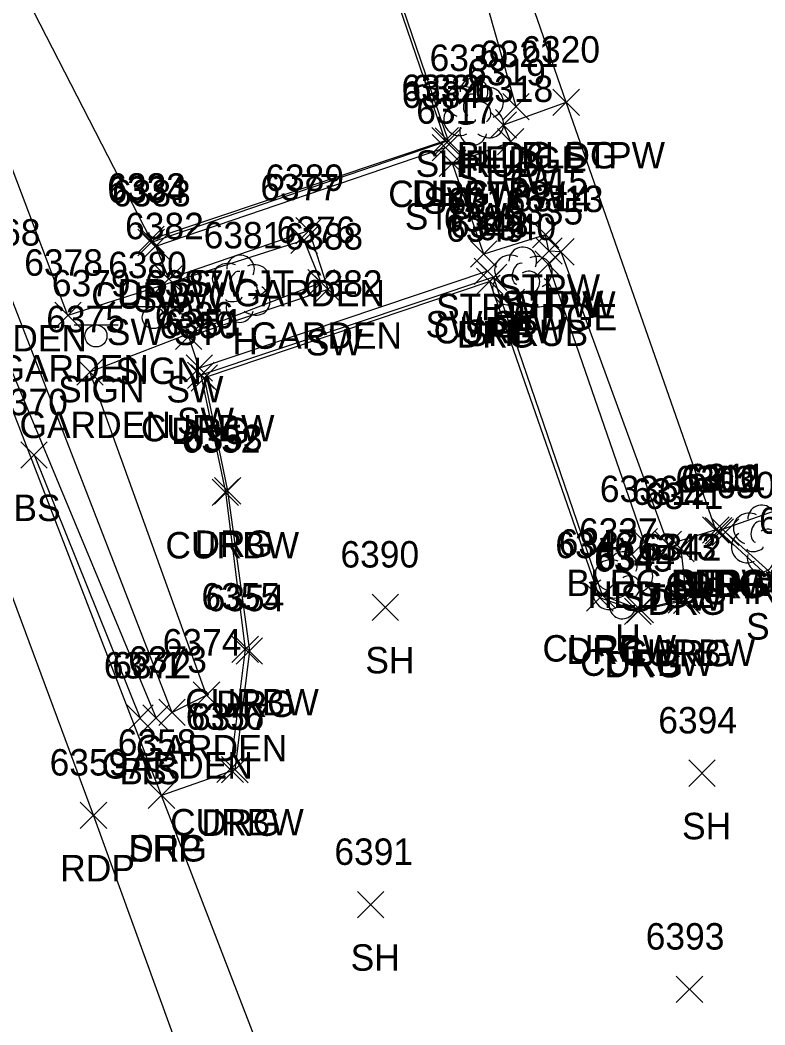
# Model space of a CAD drawing. Extents: x 1769141 to 1770817, y 735471 to 742405.
# Drawn here: x 1770299.5 to 1770355.8, y 740558.9 to 740634.9 of the extents above; entities that cross this region are included whole.
import ezdxf

# ---------------------------------------------------------------- set-up
doc = ezdxf.new("R2010")
doc.units = 0
for name, color, linetype in [('L_A', 7, 'Continuous'), ('L_I', 7, 'Continuous'), ('L_TIC', 7, 'Continuous'), ('LAHR', 7, 'Continuous'), ('LAPB', 7, 'Continuous'), ('LBC', 7, 'Continuous'), ('LBF', 7, 'Continuous'), ('LELB', 7, 'Continuous'), ('LSH', 7, 'Continuous'), ('LTD', 7, 'Continuous'), ('P_A', 7, 'Continuous'), ('P_I', 7, 'Continuous'), ('P_TIC', 7, 'Continuous'), ('PET', 7, 'Continuous'), ('PSP', 7, 'Continuous'), ('R_A', 7, 'Continuous'), ('R_I', 7, 'Continuous'), ('R_TIC', 7, 'Continuous'), ('RC', 7, 'Continuous'), ('RDG', 7, 'Continuous'), ('RSW', 7, 'Continuous'), ('S_A', 7, 'Continuous'), ('S_I', 7, 'Continuous'), ('SSGN', 7, 'Continuous')]:
    doc.layers.add(name, color=color, linetype=linetype)

msp = doc.modelspace()

# ---------------------------------------------------------------- linework, layer by layer
at = {"layer": 'L_TIC'}
for points in [[(1770339.803, 740627.648), (1770341.803, 740629.648)], [(1770341.803, 740627.648), (1770339.803, 740629.648)], [(1770339.803, 740627.648), (1770341.803, 740629.648)], [(1770341.803, 740627.648), (1770339.803, 740629.648)], [(1770336.01, 740627.317), (1770338.01, 740629.317)], [(1770338.01, 740627.317), (1770336.01, 740629.317)], [(1770335.056, 740625.939), (1770337.056, 740627.939)], [(1770337.056, 740625.939), (1770335.056, 740627.939)], [(1770335.61, 740624.673), (1770337.61, 740626.673)], [(1770337.61, 740624.673), (1770335.61, 740626.673)], [(1770331.207, 740623.032), (1770333.207, 740625.032)], [(1770333.207, 740623.032), (1770331.207, 740625.032)], [(1770338.247, 740617.645), (1770340.247, 740619.645)], [(1770340.247, 740617.645), (1770338.247, 740619.645)], [(1770319.99, 740617.23), (1770321.99, 740619.23)], [(1770321.99, 740617.23), (1770319.99, 740619.23)], [(1770333.568, 740616.182), (1770335.568, 740618.182)], [(1770335.568, 740616.182), (1770333.568, 740618.182)], [(1770338.502, 740616.408), (1770340.502, 740618.408)], [(1770340.502, 740616.408), (1770338.502, 740618.408)], [(1770339.416, 740616.351), (1770341.416, 740618.351)], [(1770341.416, 740616.351), (1770339.416, 740618.351)], [(1770338.44, 740615.412), (1770340.44, 740617.412)], [(1770340.44, 740615.412), (1770338.44, 740617.412)], [(1770321.28, 740614.018), (1770323.28, 740616.018)], [(1770323.28, 740614.018), (1770321.28, 740616.018)], [(1770302.138, 740611.542), (1770304.138, 740613.542)], [(1770304.138, 740611.542), (1770302.138, 740613.542)], [(1770303.802, 740607.272), (1770305.802, 740609.272)], [(1770305.802, 740607.272), (1770303.802, 740609.272)], [(1770299.573, 740600.999), (1770301.573, 740602.999)], [(1770301.573, 740600.999), (1770299.573, 740602.999)], [(1770351.112, 740595.326), (1770353.112, 740597.326)], [(1770353.112, 740595.326), (1770351.112, 740597.326)], [(1770351.112, 740595.326), (1770353.112, 740597.326)], [(1770353.112, 740595.326), (1770351.112, 740597.326)], [(1770351.318, 740595.262), (1770353.318, 740597.262)], [(1770353.318, 740595.262), (1770351.318, 740597.262)], [(1770345.708, 740594.431), (1770347.708, 740596.431)], [(1770347.708, 740594.431), (1770345.708, 740596.431)], [(1770347.511, 740594.223), (1770349.511, 740596.223)], [(1770349.511, 740594.223), (1770347.511, 740596.223)], [(1770326.129, 740589.486), (1770328.129, 740591.486)], [(1770328.129, 740589.486), (1770326.129, 740591.486)], [(1770312.605, 740582.837), (1770314.605, 740584.837)], [(1770314.605, 740582.837), (1770312.605, 740584.837)], [(1770307.585, 740581.1), (1770309.585, 740583.1)], [(1770309.585, 740581.1), (1770307.585, 740583.1)], [(1770308.796, 740581.109), (1770310.796, 740583.109)], [(1770310.796, 740581.109), (1770308.796, 740583.109)], [(1770310.001, 740581.536), (1770312.001, 740583.536)], [(1770312.001, 740581.536), (1770310.001, 740583.536)], [(1770350.071, 740576.947), (1770352.071, 740578.947)], [(1770352.071, 740576.947), (1770350.071, 740578.947)], [(1770325.018, 740567.01), (1770327.018, 740569.01)], [(1770327.018, 740567.01), (1770325.018, 740569.01)], [(1770349.121, 740560.61), (1770351.121, 740562.61)], [(1770351.121, 740560.61), (1770349.121, 740562.61)]]:
    msp.add_lwpolyline(points, dxfattribs=at)
at = {"layer": 'LAHR'}
for points in [[(1770337.01, 740628.317), (1770330.199, 740652.398)], [(1770339.44, 740616.412), (1770346.708, 740595.431)]]:
    msp.add_lwpolyline(points, dxfattribs=at)
at = {"layer": 'LAPB'}
for points in [[(1770292.169, 740641.437), (1770289.154, 740640.673), (1770298.462, 740614.818), (1770311.001, 740582.536), (1770313.605, 740583.837), (1770304.802, 740608.272), (1770322.28, 740615.018), (1770320.99, 740618.23), (1770303.138, 740612.542)], [(1770303.138, 740612.542), (1770292.169, 740641.437)]]:
    msp.add_lwpolyline(points, dxfattribs=at)
at = {"layer": 'LBC'}
msp.add_lwpolyline([(1770379.068, 740605.704), (1770352.318, 740596.262), (1770352.112, 740596.326), (1770340.803, 740628.648), (1770332.856, 740651.566), (1770359.461, 740660.913)], dxfattribs=at)
at = {"layer": 'LBF'}
msp.add_lwpolyline([(1770352.112, 740596.326), (1770348.511, 740595.223), (1770340.416, 740617.351), (1770339.502, 740617.408), (1770339.247, 740618.645), (1770334.568, 740617.182), (1770332.207, 740624.032), (1770336.61, 740625.673), (1770336.056, 740626.939), (1770340.803, 740628.648)], dxfattribs=at)
at = {"layer": 'LELB'}
for points in [[(1770296.256, 740614.633), (1770309.796, 740582.109)], [(1770300.573, 740601.999), (1770308.585, 740582.1)]]:
    msp.add_lwpolyline(points, dxfattribs=at)
at = {"layer": 'LSH'}
for p, q in [((1770333.788, 740628.016), (1770333.788, 740628.016)), ((1770333.788, 740628.016), (1770333.788, 740628.016)), ((1770337.475, 740615.226), (1770337.475, 740615.226)), ((1770337.475, 740615.226), (1770337.475, 740615.226)), ((1770355.53, 740595.725), (1770355.53, 740595.725)), ((1770355.53, 740595.725), (1770355.53, 740595.725))]:
    msp.add_line(p, q, dxfattribs=at)
for centre in [(1770333.835, 740629.45), (1770337.522, 740616.66), (1770355.577, 740597.159)]:
    msp.add_arc(centre, 1.047, 335.52715, 180.95627, dxfattribs=at)
for centre, major_axis, ratio, start_param, end_param in [((1770332.997, 740628.683), (1.21, -0.512), 0.895232, 1.570796, 4.712389), ((1770334.83, 740628.6), (-1.141, -0.483), 0.949671, 1.570796, 4.712389), ((1770333.58, 740628.474), (-0.208, -0.792), 0.645439, 3.141593, 6.283185), ((1770334.288, 740627.85), (-0.5, 0.667), 0.989748, 3.141593, 6.283185), ((1770332.705, 740627.308), (0.584, -1.042), 0.959034, 3.141593, 6.283185), ((1770334.789, 740627.183), (-1.09, 0.792), 0.841452, 1.570796, 4.712389), ((1770333.33, 740627.266), (-0.625, -0.083), 0.423636, 0, 3.141593), ((1770333.789, 740626.516), (0.265, 1.061), 0.942809, 1.570796, 4.712389), ((1770336.684, 740615.893), (1.21, -0.512), 0.895232, 1.570796, 4.712389), ((1770337.267, 740615.684), (-0.208, -0.792), 0.645439, 3.141593, 6.283185), ((1770338.517, 740615.81), (-1.141, -0.483), 0.949671, 1.570796, 4.712389), ((1770337.975, 740615.06), (-0.5, 0.667), 0.989748, 3.141593, 6.283185), ((1770336.392, 740614.518), (0.584, -1.042), 0.959034, 3.141593, 6.283185), ((1770338.475, 740614.393), (-1.09, 0.792), 0.841452, 1.570796, 4.712389), ((1770337.017, 740614.476), (-0.625, -0.083), 0.423636, 0, 3.141593), ((1770337.476, 740613.726), (0.265, 1.061), 0.942809, 1.570796, 4.712389), ((1770354.738, 740596.392), (1.21, -0.512), 0.895232, 1.570796, 4.712389), ((1770355.322, 740596.184), (-0.208, -0.792), 0.645439, 3.141593, 6.283185), ((1770354.447, 740595.017), (0.584, -1.042), 0.959034, 3.141593, 6.283185), ((1770356.03, 740595.559), (-0.5, 0.667), 0.989748, 3.141593, 6.283185), ((1770355.072, 740594.975), (-0.625, -0.083), 0.423636, 0, 3.141593), ((1770355.53, 740594.225), (0.265, 1.061), 0.942809, 1.570796, 4.712389)]:
    msp.add_ellipse(centre, major_axis=major_axis, ratio=ratio, start_param=start_param, end_param=end_param, dxfattribs=at)
at = {"layer": 'LTD'}
for p, q in [((1770316.135, 740614.609), (1770316.135, 740614.609)), ((1770316.135, 740614.609), (1770316.135, 740614.609)), ((1770345.076, 740592.206), (1770345.076, 740592.206)), ((1770345.076, 740592.206), (1770345.076, 740592.206))]:
    msp.add_line(p, q, dxfattribs=at)
for centre in [(1770316.182, 740616.043), (1770345.123, 740593.64)]:
    msp.add_arc(centre, 1.047, 335.52715, 180.95627, dxfattribs=at)
for centre, major_axis, ratio, start_param, end_param in [((1770315.343, 740615.275), (1.21, -0.512), 0.895232, 1.570796, 4.712389), ((1770317.177, 740615.192), (-1.141, -0.483), 0.949671, 1.570796, 4.712389), ((1770315.927, 740615.067), (-0.208, -0.792), 0.645439, 3.141593, 6.283185), ((1770316.635, 740614.442), (-0.5, 0.667), 0.989748, 3.141593, 6.283185), ((1770315.052, 740613.9), (0.584, -1.042), 0.959034, 3.141593, 6.283185), ((1770317.135, 740613.776), (-1.09, 0.792), 0.841452, 1.570796, 4.712389), ((1770315.677, 740613.859), (-0.625, -0.083), 0.423636, 0, 3.141593), ((1770316.135, 740613.109), (0.265, 1.061), 0.942809, 1.570796, 4.712389), ((1770344.284, 740592.872), (1.21, -0.512), 0.895232, 1.570796, 4.712389), ((1770346.118, 740592.789), (-1.141, -0.483), 0.949671, 1.570796, 4.712389), ((1770344.868, 740592.664), (-0.208, -0.792), 0.645439, 3.141593, 6.283185), ((1770345.576, 740592.039), (-0.5, 0.667), 0.989748, 3.141593, 6.283185), ((1770343.993, 740591.497), (0.584, -1.042), 0.959034, 3.141593, 6.283185), ((1770346.076, 740591.372), (-1.09, 0.792), 0.841452, 1.570796, 4.712389), ((1770344.618, 740591.455), (-0.625, -0.083), 0.423636, 0, 3.141593), ((1770345.076, 740590.706), (0.265, 1.061), 0.942809, 1.570796, 4.712389)]:
    msp.add_ellipse(centre, major_axis=major_axis, ratio=ratio, start_param=start_param, end_param=end_param, dxfattribs=at)
at = {"layer": 'P_TIC'}
for points in [[(1770309.208, 740575.265), (1770311.208, 740577.265)], [(1770311.208, 740575.265), (1770309.208, 740577.265)], [(1770304.064, 740573.764), (1770306.064, 740575.764)], [(1770306.064, 740573.764), (1770304.064, 740575.764)]]:
    msp.add_lwpolyline(points, dxfattribs=at)
at = {"layer": 'PET'}
msp.add_lwpolyline([(1770379.156, 740373.294), (1770360.219, 740424.506), (1770338.769, 740482.71), (1770320.682, 740531.701), (1770305.064, 740574.764), (1770283.592, 740632.549), (1770262.079, 740689.357), (1770241.573, 740741.186)], dxfattribs=at)
at = {"layer": 'PSP'}
msp.add_lwpolyline([(1770384.344, 740374.743), (1770365.926, 740426.732), (1770363.004, 740434.141), (1770343.365, 740484.074), (1770326.567, 740533.853), (1770310.208, 740576.265), (1770285.85, 740639.315), (1770267.253, 740691.654), (1770245.277, 740742.415)], dxfattribs=at)
at = {"layer": 'R_TIC'}
for points in [[(1770330.651, 740624.747), (1770332.651, 740626.747)], [(1770332.651, 740624.747), (1770330.651, 740626.747)], [(1770330.884, 740624.729), (1770332.884, 740626.729)], [(1770332.884, 740624.729), (1770330.884, 740626.729)], [(1770330.674, 740624.225), (1770332.674, 740626.225)], [(1770332.674, 740624.225), (1770330.674, 740626.225)], [(1770320.367, 740617.952), (1770322.367, 740619.952)], [(1770322.367, 740617.952), (1770320.367, 740619.952)], [(1770308.411, 740617.284), (1770310.411, 740619.284)], [(1770310.411, 740617.284), (1770308.411, 740619.284)], [(1770308.431, 740617.051), (1770310.431, 740619.051)], [(1770310.431, 740617.051), (1770308.431, 740619.051)], [(1770308.777, 740616.782), (1770310.777, 740618.782)], [(1770310.777, 740616.782), (1770308.777, 740618.782)], [(1770333.849, 740614.875), (1770335.849, 740616.875)], [(1770335.849, 740614.875), (1770333.849, 740616.875)], [(1770309.762, 740614.3), (1770311.762, 740616.3)], [(1770311.762, 740614.3), (1770309.762, 740616.3)], [(1770334.032, 740614.113), (1770336.032, 740616.113)], [(1770336.032, 740614.113), (1770334.032, 740616.113)], [(1770334.314, 740614.423), (1770336.314, 740616.423)], [(1770336.314, 740614.423), (1770334.314, 740616.423)], [(1770321.802, 740613.518), (1770323.802, 740615.518)], [(1770323.802, 740613.518), (1770321.802, 740615.518)], [(1770311.267, 740609.961), (1770313.267, 740611.961)], [(1770313.267, 740609.961), (1770311.267, 740611.961)], [(1770312.063, 740607.562), (1770314.063, 740609.562)], [(1770314.063, 740607.562), (1770312.063, 740609.562)], [(1770312.185, 740607.02), (1770314.185, 740609.02)], [(1770314.185, 740607.02), (1770312.185, 740609.02)], [(1770312.442, 740606.814), (1770314.442, 740608.814)], [(1770314.442, 740606.814), (1770312.442, 740608.814)], [(1770314.039, 740598.171), (1770316.039, 740600.171)], [(1770316.039, 740598.171), (1770314.039, 740600.171)], [(1770314.205, 740598.286), (1770316.205, 740600.286)], [(1770316.205, 740598.286), (1770314.205, 740600.286)], [(1770351.445, 740595.17), (1770353.445, 740597.17)], [(1770353.445, 740595.17), (1770351.445, 740597.17)], [(1770351.844, 740595.162), (1770353.844, 740597.162)], [(1770353.844, 740595.162), (1770351.844, 740597.162)], [(1770348.464, 740593.91), (1770350.464, 740595.91)], [(1770350.464, 740593.91), (1770348.464, 740595.91)], [(1770342.543, 740590.378), (1770344.543, 740592.378)], [(1770344.543, 740590.378), (1770342.543, 740592.378)], [(1770342.341, 740590.193), (1770344.341, 740592.193)], [(1770344.341, 740590.193), (1770342.341, 740592.193)], [(1770348.507, 740590.049), (1770350.507, 740592.049)], [(1770350.507, 740590.049), (1770348.507, 740592.049)], [(1770348.904, 740590.016), (1770350.904, 740592.016)], [(1770350.904, 740590.016), (1770348.904, 740592.016)], [(1770345.214, 740589.179), (1770347.214, 740591.179)], [(1770347.214, 740589.179), (1770345.214, 740591.179)], [(1770345.391, 740589.299), (1770347.391, 740591.299)], [(1770347.391, 740589.299), (1770345.391, 740591.299)], [(1770315.533, 740586.306), (1770317.533, 740588.306)], [(1770317.533, 740586.306), (1770315.533, 740588.306)], [(1770315.848, 740586.185), (1770317.848, 740588.185)], [(1770317.848, 740586.185), (1770315.848, 740588.185)], [(1770314.397, 740577.234), (1770316.397, 740579.234)], [(1770316.397, 740577.234), (1770314.397, 740579.234)], [(1770314.748, 740577.206), (1770316.748, 740579.206)], [(1770316.748, 740577.206), (1770314.748, 740579.206)], [(1770309.208, 740575.265), (1770311.208, 740577.265)], [(1770311.208, 740575.265), (1770309.208, 740577.265)]]:
    msp.add_lwpolyline(points, dxfattribs=at)
at = {"layer": 'RC'}
for points in [[(1770352.204, 740662.233), (1770325.765, 740653.942), (1770323.614, 740649.953), (1770331.884, 740625.729), (1770309.431, 740618.051)], [(1770349.507, 740591.049), (1770346.391, 740590.299), (1770343.543, 740591.378), (1770335.314, 740615.423), (1770313.185, 740608.02), (1770315.039, 740599.171), (1770316.533, 740587.306), (1770315.397, 740578.234)], [(1770362.15, 740587.791), (1770352.844, 740596.162)]]:
    msp.add_lwpolyline(points, dxfattribs=at)
at = {"layer": 'RDG'}
for points in [[(1770351.852, 740662.514), (1770325.527, 740653.993), (1770323.326, 740650.045), (1770331.651, 740625.747), (1770309.411, 740618.284), (1770295.434, 740645.405), (1770289.148, 740644.706), (1770285.85, 740639.315)], [(1770349.464, 740594.91), (1770349.904, 740591.016), (1770346.214, 740590.179), (1770343.341, 740591.193), (1770335.032, 740615.113), (1770313.442, 740607.814), (1770315.205, 740599.286), (1770316.848, 740587.185), (1770315.748, 740578.206), (1770310.208, 740576.265)], [(1770336.339, 740537.078), (1770351.837, 740548.575), (1770367.088, 740561.728), (1770361.841, 740587.482), (1770352.445, 740596.17)]]:
    msp.add_lwpolyline(points, dxfattribs=at)
at = {"layer": 'RSW'}
for points in [[(1770310.762, 740615.3), (1770309.777, 740617.782), (1770331.674, 740625.225)], [(1770321.367, 740618.952), (1770310.762, 740615.3)], [(1770334.849, 740615.875), (1770313.063, 740608.562), (1770312.267, 740610.961), (1770322.802, 740614.518), (1770321.367, 740618.952)]]:
    msp.add_lwpolyline(points, dxfattribs=at)
at = {"layer": 'SSGN'}
for p, q in [((1770307.941, 740613.212), (1770311.274, 740613.212)), ((1770309.588, 740612.379), (1770309.588, 740612.379)), ((1770303.608, 740611.83), (1770306.941, 740611.83)), ((1770305.254, 740610.996), (1770305.254, 740610.996))]:
    msp.add_line(p, q, dxfattribs=at)
for centre in [(1770309.588, 740612.379), (1770305.254, 740610.996)]:
    msp.add_circle(centre, 0.833, dxfattribs=at)

# ---------------------------------------------------------------- texts
at = {"layer": 'L_A'}
for s, p in [('BLDG STPW', (1770332.52, 740623.648)), ('BLDG', (1770337.394, 740623.648)), ('SHRUB', (1770329.418, 740623.016)), ('HEDGE', (1770332.711, 740623.317)), ('STPW', (1770332.449, 740621.939)), ('STPW', (1770333.004, 740620.673)), ('STPW', (1770328.6, 740619.032)), ('GARDEN', (1770315.659, 740613.23)), ('STPW', (1770335.64, 740613.645)), ('STPW', (1770335.896, 740612.408)), ('STPW', (1770336.81, 740612.351)), ('STPW', (1770330.962, 740612.182)), ('HEDGE', (1770335.141, 740611.412)), ('GARDEN', (1770316.949, 740610.018)), ('SHRUB', (1770333.105, 740610.226)), ('GARDEN', (1770293.132, 740609.818)), ('H', (1770315.568, 740609.609)), ('GARDEN', (1770297.808, 740607.542)), ('GARDEN', (1770299.471, 740603.272)), ('BS', (1770299.014, 740596.999)), ('BLDG STPW ST', (1770340.828, 740591.326)), ('BLDG', (1770348.702, 740591.326)), ('BLDG', (1770348.909, 740591.262)), ('HEDGE', (1770342.409, 740590.431)), ('STPW', (1770344.905, 740590.223)), ('SHRUB', (1770351.16, 740590.725)), ('SHRUB', (1770354.399, 740588.039)), ('H', (1770344.509, 740587.206)), ('SH', (1770325.617, 740585.486)), ('GARDEN', (1770308.274, 740578.837)), ('GARDEN', (1770305.67, 740577.536)), ('BS', (1770307.026, 740577.1)), ('TS', (1770308.206, 740577.109)), ('SH', (1770349.559, 740572.947)), ('SH', (1770324.506, 740563.01))]:
    msp.add_text(s, height=2, dxfattribs=at).set_placement(p)
at = {"layer": 'L_I'}
for s, p in [('6321', (1770334.27, 740631.317)), ('6320', (1770337.41, 740631.648)), ('6320', (1770337.41, 740631.648)), ('6339', (1770330.474, 740631.016)), ('6319', (1770333.308, 740629.939)), ('6318', (1770333.87, 740628.673)), ('6317', (1770329.467, 740627.032)), ('6315', (1770336.507, 740621.645)), ('6377', (1770317.683, 740621.23)), ('6316', (1770331.773, 740620.182)), ('6314', (1770336.762, 740620.408)), ('6313', (1770337.676, 740620.351)), ('6335', (1770336.133, 740619.412)), ('6368', (1770295.108, 740617.818)), ('6381', (1770313.395, 740617.609)), ('6376', (1770318.918, 740618.018)), ('6340', (1770334.082, 740618.226)), ('6378', (1770299.831, 740615.542)), ('6375', (1770301.495, 740611.272)), ('6370', (1770297.179, 740604.999)), ('6311', (1770349.939, 740599.326)), ('6311', (1770349.939, 740599.326)), ('6310', (1770349.492, 740599.262)), ('6304', (1770352.144, 740598.725)), ('6336', (1770343.346, 740598.431)), ('6312', (1770345.771, 740598.223)), ('6305', (1770355.383, 740596.039)), ('6337', (1770341.769, 740595.206)), ('6390', (1770323.735, 740593.486)), ('6374', (1770310.298, 740586.837)), ('6371', (1770305.845, 740585.1)), ('6372', (1770306.489, 740585.109)), ('6373', (1770307.694, 740585.536)), ('6394', (1770347.764, 740580.947)), ('6391', (1770323.278, 740571.01)), ('6393', (1770346.814, 740564.61))]:
    msp.add_text(s, height=2, dxfattribs=at).set_placement(p)
at = {"layer": 'P_A'}
for s, p in [('SHP', (1770307.743, 740571.265)), ('RDP', (1770302.553, 740569.764))]:
    msp.add_text(s, height=2, dxfattribs=at).set_placement(p)
at = {"layer": 'P_I'}
for s, p in [('6358', (1770306.901, 740579.265)), ('6359', (1770301.75, 740577.764))]:
    msp.add_text(s, height=2, dxfattribs=at).set_placement(p)
at = {"layer": 'R_A'}
for s, p in [('CURBW', (1770327.349, 740620.729)), ('DRG', (1770329.139, 740620.747)), ('SW', (1770329.989, 740620.225)), ('SW JT 6382', (1770312.202, 740613.952)), ('CURBW', (1770304.896, 740613.051)), ('DRG', (1770306.9, 740613.284)), ('SW', (1770308.092, 740612.782)), ('SW ST', (1770330.164, 740610.875)), ('SW ST', (1770306.077, 740610.3)), ('CURBW', (1770330.779, 740610.423)), ('DRG', (1770332.521, 740610.113)), ('SW', (1770321.117, 740609.518)), ('SW', (1770310.582, 740605.961)), ('SW', (1770311.378, 740603.562)), ('CURBW', (1770308.649, 740603.02)), ('DRG', (1770310.93, 740602.814)), ('CURBW', (1770310.504, 740594.171)), ('DRG', (1770312.694, 740594.286)), ('CURBW', (1770348.309, 740591.162)), ('DRG', (1770349.933, 740591.17)), ('DRG', (1770346.952, 740589.91)), ('CURBW', (1770339.008, 740586.378)), ('DRG', (1770340.829, 740586.193)), ('CURBW', (1770344.972, 740586.049)), ('DRG', (1770347.392, 740586.016)), ('CURBW', (1770341.856, 740585.299)), ('DRG', (1770343.702, 740585.179)), ('CURBW', (1770311.998, 740582.306)), ('DRG', (1770314.336, 740582.185)), ('CURBW', (1770310.861, 740573.234)), ('DRG', (1770313.236, 740573.206)), ('DRG', (1770307.696, 740571.265))]:
    msp.add_text(s, height=2, dxfattribs=at).set_placement(p)
at = {"layer": 'R_I'}
for s, p in [('6332', (1770328.344, 740628.747)), ('6384', (1770328.367, 740628.225)), ('6331', (1770329.144, 740628.729)), ('6389', (1770318.052, 740621.952)), ('6333', (1770306.104, 740621.284)), ('6334', (1770306.124, 740621.051)), ('6383', (1770306.47, 740620.782)), ('6382', (1770307.455, 740618.3)), ('6385', (1770331.542, 740618.875)), ('6348', (1770332.007, 740618.423)), ('6388', (1770319.495, 740617.518)), ('6349', (1770331.718, 740618.113)), ('6387', (1770308.96, 740613.961)), ('6386', (1770309.701, 740611.562)), ('6350', (1770310.048, 740610.814)), ('6351', (1770310.445, 740611.02)), ('6352', (1770311.732, 740602.171)), ('6353', (1770311.898, 740602.286)), ('6303', (1770349.059, 740599.17)), ('6302', (1770349.459, 740599.162)), ('6341', (1770346.724, 740597.91)), ('6346', (1770339.979, 740594.193)), ('6347', (1770340.236, 740594.378)), ('6343', (1770346.2, 740594.049)), ('6342', (1770346.597, 740594.016)), ('6344', (1770343.084, 740593.299)), ('6345', (1770342.907, 740593.179)), ('6355', (1770313.226, 740590.306)), ('6354', (1770313.541, 740590.185)), ('6356', (1770312.035, 740581.234)), ('6357', (1770312.441, 740581.206)), ('6358', (1770306.901, 740579.265))]:
    msp.add_text(s, height=2, dxfattribs=at).set_placement(p)
at = {"layer": 'S_A'}
for p in [(1770306.726, 740607.358), (1770302.392, 740605.976)]:
    msp.add_text('SIGN', height=2, dxfattribs=at).set_placement(p)
at = {"layer": 'S_I'}
for s, p in [('6380', (1770306.175, 740615.358)), ('6379', (1770301.92, 740613.976))]:
    msp.add_text(s, height=2, dxfattribs=at).set_placement(p)

doc.saveas('drawing.dxf')
